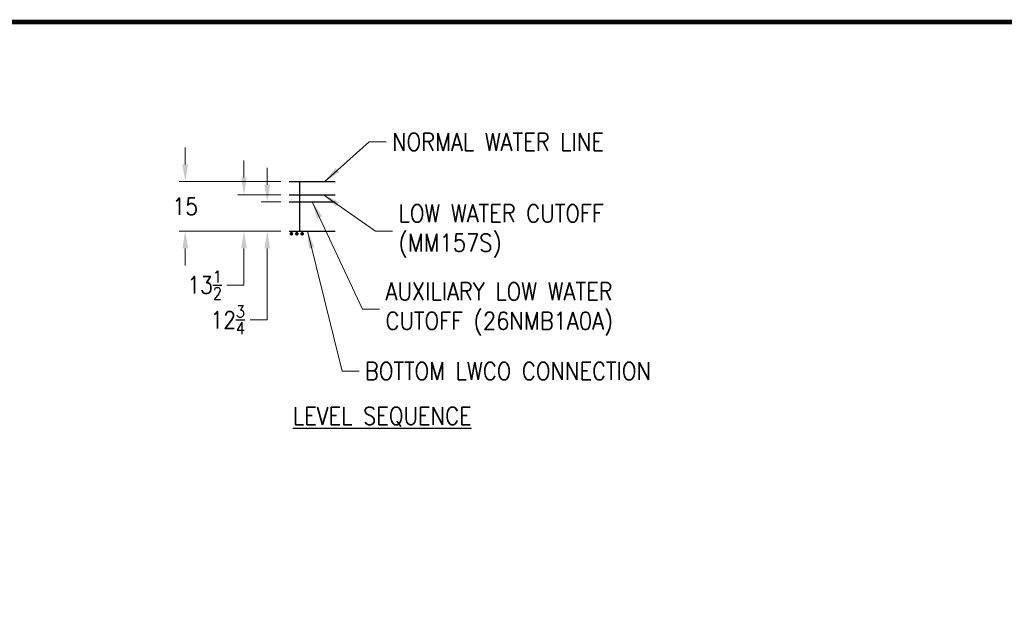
# Model space of a CAD drawing. Header units: inches. Extents: x 1 to 669, y 0 to 417.
# Tile 274 of 317: x 257 to 459, y 293 to 417. Entities that reach past the tile are written whole.
import ezdxf
from ezdxf.enums import TextEntityAlignment as Align

# ---------------------------------------------------------------- set-up
doc = ezdxf.new("R2010")
doc.units = ezdxf.units.IN
doc.header["$LTSCALE"] = 12
doc.header["$MEASUREMENT"] = 0
doc.layers.get('0').update_dxf_attribs({"linetype": 'CONTINUOUS'})
doc.layers.add('D', color=2, linetype='CONTINUOUS')
doc.layers.add('X', color=1, linetype='CONTINUOUS')
doc.styles.get("Standard").update_dxf_attribs({"font": 'SIMPLEX.SHX', "width": 0.875})
doc.dimstyles.get("Standard").update_dxf_attribs({"dimscale": 28, "dimtxt": 0.125, "dimasz": 0.125, "dimexe": 0.04375, "dimexo": 0.0625, "dimgap": 0.04375, "dimtad": 0, "dimtih": 1, "dimtoh": 1, "dimdec": 4, "dimzin": 12, "dimdsep": 46, "dimlunit": 5, "dimtxsty": 'Standard', "dimcen": 0, "dimclrd": 256, "dimclre": 256, "dimclrt": 256, "dimadec": 1, "dimazin": 3, "dimtfac": 0.875, "dimtdec": 4, "dimtofl": 0, "dimtmove": 0, "dimatfit": 2, "dimfxl": 0, "dimtolj": 1, "dimtzin": 12, "dimlwd": 13, "dimlwe": 13, "dimarcsym": 0})

# ---------------------------------------------------------------- blocks, each defined once
blk = doc.blocks.new('*D5')
at = {"layer": 'D', "lineweight": 13}
for p, q in [((291.14, 387.08), (291.14, 390.58)), ((310.74, 383.58), (289.92, 383.58)), ((310.74, 373.35), (289.92, 373.35)), ((291.14, 369.85), (291.14, 366.35))]:
    blk.add_line(p, q, dxfattribs=at)
at = {"layer": 'D'}
for points in [[(290.56, 387.08), (291.73, 387.08), (291.14, 383.58)], [(290.56, 369.85), (291.73, 369.85), (291.14, 373.35)]]:
    blk.add_solid(points, dxfattribs=at)
at = {"layer": 'D', "insert": (291.14, 378.46), "char_height": 3.5, "attachment_point": 5}
blk.add_mtext('\\A1;15', dxfattribs=at)
blk = doc.blocks.new('*D6')
at = {"layer": 'D', "lineweight": 13}
for p, q in [((307.96, 382.9), (307.96, 386.4)), ((310.74, 379.4), (306.73, 379.4)), ((310.74, 373.35), (306.73, 373.35)), ((307.96, 369.85), (307.96, 355.17)), ((307.96, 355.17), (304.46, 355.17))]:
    blk.add_line(p, q, dxfattribs=at)
at = {"layer": 'D'}
for points in [[(307.38, 382.9), (308.54, 382.9), (307.96, 379.4)], [(307.38, 369.85), (308.54, 369.85), (307.96, 373.35)]]:
    blk.add_solid(points, dxfattribs=at)
at = {"layer": 'D', "insert": (299.84, 355.17), "char_height": 3.5, "width": 0.8764, "attachment_point": 5}
blk.add_mtext('\\A1;12{\\H0.7x;\\S3/4;}', dxfattribs=at)
blk = doc.blocks.new('*D7')
at = {"layer": 'D', "lineweight": 13}
for p, q in [((303.18, 384.37), (303.18, 387.87)), ((310.74, 380.87), (301.95, 380.87)), ((310.74, 373.35), (301.95, 373.35)), ((303.18, 369.85), (303.18, 362.33)), ((303.18, 362.33), (299.68, 362.33))]:
    blk.add_line(p, q, dxfattribs=at)
at = {"layer": 'D'}
for points in [[(302.6, 384.37), (303.76, 384.37), (303.18, 380.87)], [(302.6, 369.85), (303.76, 369.85), (303.18, 373.35)]]:
    blk.add_solid(points, dxfattribs=at)
at = {"layer": 'D', "insert": (295.11, 362.33), "char_height": 3.5, "attachment_point": 5}
blk.add_mtext('\\A1;13{\\H0.7x;\\S1/2;}', dxfattribs=at)

msp = doc.modelspace()

# ---------------------------------------------------------------- linework, layer by layer
for p, q in [((312.48532, 383.57918), (321.91319, 383.57918)), ((314.61744, 373.3485), (314.61744, 383.57918)), ((312.48532, 380.86633), (321.91319, 380.86633)), ((312.48532, 379.4007), (321.91319, 379.4007)), ((312.48532, 373.3485), (321.91319, 373.3485))]:
    msp.add_line(p, q)
at = {"const_width": 0.36897}
for points in [[(313.10942, 372.85361, -1), (312.74045, 372.85361, -1)], [(314.20792, 372.85361, -1), (313.83895, 372.85361, -1)], [(314.93745, 372.85361, 1), (315.30642, 372.85361, 1)]]:
    msp.add_lwpolyline(points, format="xyb", close=True, dxfattribs=at)
at = {"layer": 'X', "const_width": 0.924}
msp.add_lwpolyline([(667.72091, 416.31601), (0.97091, 416.31601), (668.17211, 416.31601), (668.17211, 1.1444), (0.97091, 1.1444), (0.97091, 416.31601), (0.97091, 2.15051)], dxfattribs=at)

# ---------------------------------------------------------------- texts
at = {"layer": 'D', "width": 0.875}
msp.add_text('%%ULEVEL SEQUENCE', height=3.6209715, dxfattribs=at).set_placement((331.54703, 333.67109), align=Align.CENTER)
at = {"layer": 'D', "char_height": 3.6209715, "attachment_point": 4}
for s, insert in [('\\A1;NORMAL WATER LINE', (333.56261, 391.70167)), ('\\A1;LOW WATER CUTOFF\\P(MM157S)', (334.88863, 373.40501)), ('\\A1;AUXILIARY LOW WATER\\PCUTOFF (26NMB1A0A)', (332.21637, 357.39716)), ('\\A1;BOTTOM LWCO CONNECTION', (328.00306, 344.66861))]:
    msp.add_mtext(s, dxfattribs=dict(at, insert=insert))

# ---------------------------------------------------------------- dimensions: what is measured, and where the dimension line sits
at = {"layer": 'D'}
dim = msp.add_linear_dim(base=(291.14445, 383.57918), p1=(312.48532, 373.3485), p2=(312.48532, 383.57918), angle=90, text='15', dimstyle='Standard', override={"dimlfac": 0.5}, dxfattribs=at)
dim.commit()
dim.dimension.update_dxf_attribs({"geometry": '*D5', "text_midpoint": (291.14445, 378.46384), "dimtype": 160})
for base, p1, text, picture, middle in [((303.17865, 373.3485), (312.48532, 380.86633), '13{\\H0.7x;\\S1/2;}', '*D7', (295.11407, 362.33079)), ((307.9585, 373.3485), (312.48532, 379.4007), '12{\\H0.7x;\\S3/4;}', '*D6', (299.84287, 355.16923))]:
    dim = msp.add_linear_dim(base=base, p1=p1, p2=(312.48532, 373.3485), angle=90, text=text, dimstyle='Standard', dxfattribs=at)
    dim.commit()
    dim.dimension.update_dxf_attribs({"geometry": picture, "text_midpoint": middle, "dimtype": 160})

# ---------------------------------------------------------------- leaders
for points in [[(319.7406, 383.57918), (328.85562, 391.70167), (332.35562, 391.70167)], [(319.49674, 380.86633), (330.18164, 373.40501), (333.68164, 373.40501)], [(317.19926, 379.4007), (327.50938, 357.39716), (331.00938, 357.39716)], [(316.23414, 373.3485), (323.29607, 344.66861), (326.79607, 344.66861)]]:
    msp.add_leader(points, dimstyle='Standard', override={"dimgap": 0.03125, "dimtad": 0}, dxfattribs=at)

doc.saveas('drawing.dxf')
